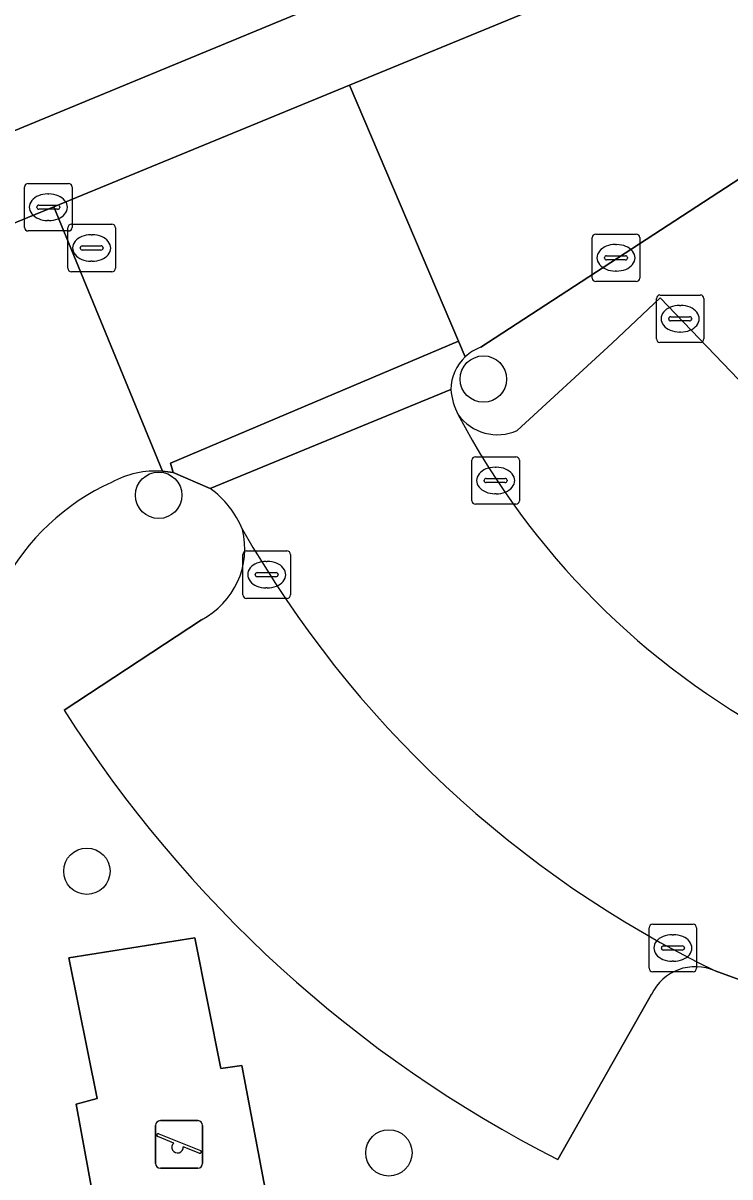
# Model space of a CAD drawing. Extents: x 159371 to 159986, y 382987 to 383597.
# Drawn here: x 159845.76 to 159860.66, y 383332.01 to 383356.32 of the extents above; entities that cross this region are included whole.
import ezdxf

# ---------------------------------------------------------------- set-up
doc = ezdxf.new("R2010")
doc.units = 0
for name, color, linetype in [('IMGEO_Boom', 7, 'Continuous'), ('IMGEO_Kolk', 7, 'Continuous'), ('IMGEO_Parkeervlak_open', 7, 'Continuous'), ('IMGEO_Rijbaan_lokaal_open', 7, 'Continuous'), ('IMGEO_Rioolput', 7, 'Continuous'), ('IMGEO_Speelvoorziening', 7, 'Continuous'), ('IMGEO_Terreindeel_open', 7, 'Continuous'), ('IMGEO_Voetpad_open', 7, 'Continuous')]:
    doc.layers.add(name, color=color, linetype=linetype)

msp = doc.modelspace()

# ---------------------------------------------------------------- linework, layer by layer
at = {"layer": 'IMGEO_Boom'}
for centre in [(159855.467, 383348.822), (159848.623, 383346.373), (159847.109, 383338.45), (159853.476, 383332.515)]:
    msp.add_circle(centre, 0.489, dxfattribs=at)
at = {"layer": 'IMGEO_Kolk'}
for p, q in [((159845.796, 383352.017), (159845.796, 383352.869)), ((159845.871, 383352.943), (159846.723, 383352.943)), ((159846.797, 383352.869), (159846.797, 383352.017)), ((159846.284, 383352.723), (159846.309, 383352.723)), ((159846.055, 383352.437), (159846.055, 383352.449)), ((159846.493, 383352.4), (159846.095, 383352.4)), ((159846.098, 383352.486), (159846.496, 383352.486)), ((159846.539, 383352.449), (159846.539, 383352.437)), ((159846.307, 383352.163), (159846.282, 383352.163)), ((159846.723, 383351.943), (159845.871, 383351.943)), ((159857.762, 383350.951), (159857.762, 383351.803)), ((159857.837, 383351.877), (159858.689, 383351.877)), ((159858.25, 383351.657), (159858.275, 383351.657)), ((159858.763, 383351.803), (159858.763, 383350.951)), ((159858.064, 383351.42), (159858.462, 383351.42)), ((159858.021, 383351.371), (159858.021, 383351.383)), ((159858.459, 383351.334), (159858.061, 383351.334)), ((159858.505, 383351.383), (159858.505, 383351.371)), ((159858.273, 383351.097), (159858.248, 383351.097)), ((159858.689, 383350.877), (159857.837, 383350.877)), ((159859.115, 383349.667), (159859.115, 383350.519)), ((159859.19, 383350.593), (159860.042, 383350.593)), ((159860.116, 383350.519), (159860.116, 383349.667)), ((159859.603, 383350.373), (159859.628, 383350.373)), ((159859.374, 383350.087), (159859.374, 383350.099)), ((159859.812, 383350.05), (159859.414, 383350.05)), ((159859.417, 383350.136), (159859.815, 383350.136)), ((159859.858, 383350.099), (159859.858, 383350.087)), ((159859.626, 383349.813), (159859.601, 383349.813)), ((159860.042, 383349.593), (159859.19, 383349.593)), ((159855.225, 383346.258), (159855.225, 383347.11)), ((159855.3, 383347.184), (159856.152, 383347.184)), ((159856.226, 383347.11), (159856.226, 383346.258)), ((159855.713, 383346.964), (159855.738, 383346.964)), ((159855.484, 383346.678), (159855.484, 383346.69)), ((159855.922, 383346.641), (159855.524, 383346.641)), ((159855.527, 383346.727), (159855.925, 383346.727)), ((159855.968, 383346.69), (159855.968, 383346.678)), ((159855.736, 383346.404), (159855.711, 383346.404)), ((159856.152, 383346.184), (159855.3, 383346.184)), ((159850.399, 383344.274), (159850.399, 383345.126)), ((159850.474, 383345.2), (159851.326, 383345.2)), ((159851.4, 383345.126), (159851.4, 383344.274)), ((159850.887, 383344.98), (159850.912, 383344.98)), ((159850.658, 383344.694), (159850.658, 383344.706)), ((159851.096, 383344.657), (159850.698, 383344.657)), ((159850.701, 383344.743), (159851.099, 383344.743)), ((159851.142, 383344.706), (159851.142, 383344.694)), ((159850.91, 383344.42), (159850.885, 383344.42)), ((159851.326, 383344.2), (159850.474, 383344.2)), ((159859.036, 383337.333), (159859.888, 383337.333)), ((159858.961, 383336.407), (159858.961, 383337.259)), ((159859.449, 383337.113), (159859.474, 383337.113)), ((159859.962, 383337.259), (159859.962, 383336.407)), ((159859.22, 383336.827), (159859.22, 383336.839)), ((159859.263, 383336.876), (159859.661, 383336.876)), ((159859.704, 383336.839), (159859.704, 383336.827)), ((159859.658, 383336.79), (159859.26, 383336.79)), ((159859.888, 383336.333), (159859.036, 383336.333)), ((159859.472, 383336.553), (159859.447, 383336.553))]:
    msp.add_line(p, q, dxfattribs=at)
for points in [[(159845.796, 383352.017), (159845.796, 383352.869)], [(159845.871, 383352.943), (159846.723, 383352.943)], [(159846.797, 383352.869), (159846.797, 383352.017)], [(159846.723, 383351.943), (159845.871, 383351.943)], [(159857.762, 383350.951), (159857.762, 383351.803)], [(159857.837, 383351.877), (159858.689, 383351.877)], [(159858.763, 383351.803), (159858.763, 383350.951)], [(159858.689, 383350.877), (159857.837, 383350.877)], [(159859.115, 383349.667), (159859.115, 383350.519)], [(159859.19, 383350.593), (159860.042, 383350.593)], [(159860.116, 383350.519), (159860.116, 383349.667)], [(159860.042, 383349.593), (159859.19, 383349.593)], [(159855.225, 383346.258), (159855.225, 383347.11)], [(159855.3, 383347.184), (159856.152, 383347.184)], [(159856.226, 383347.11), (159856.226, 383346.258)], [(159856.152, 383346.184), (159855.3, 383346.184)], [(159850.399, 383344.274), (159850.399, 383345.126)], [(159850.474, 383345.2), (159851.326, 383345.2)], [(159851.4, 383345.126), (159851.4, 383344.274)], [(159851.326, 383344.2), (159850.474, 383344.2)], [(159859.036, 383337.333), (159859.888, 383337.333)], [(159858.961, 383336.407), (159858.961, 383337.259)], [(159859.962, 383337.259), (159859.962, 383336.407)], [(159859.888, 383336.333), (159859.036, 383336.333)]]:
    msp.add_lwpolyline(points, dxfattribs=at)
for centre, radius, start, end in [((159845.873, 383352.867), 0.0765, 91.552, 178.448), ((159845.873, 383352.867), 0.0765, 91.552, 178.448), ((159846.721, 383352.867), 0.0765, 1.552, 88.448), ((159846.721, 383352.867), 0.0765, 1.552, 88.448), ((159846.095, 383352.446), 0.0403, 85.8775, 175.7526), ((159846.092, 383352.436), 0.0366, 178.938, 274.7102), ((159846.496, 383352.443), 0.043, 264.8664, 352.4533), ((159846.5, 383352.448), 0.0386, 1.7309, 96.639), ((159845.873, 383352.019), 0.0765, 181.552, 268.448), ((159845.873, 383352.019), 0.0765, 181.552, 268.448), ((159846.721, 383352.019), 0.0765, 271.552, 358.448), ((159846.721, 383352.019), 0.0765, 271.552, 358.448), ((159857.839, 383351.801), 0.0765, 91.552, 178.448), ((159857.839, 383351.801), 0.0765, 91.552, 178.448), ((159858.687, 383351.801), 0.0765, 1.552, 88.448), ((159858.687, 383351.801), 0.0765, 1.552, 88.448), ((159858.061, 383351.38), 0.0403, 85.8775, 175.7526), ((159858.466, 383351.382), 0.0386, 1.7309, 96.639), ((159858.058, 383351.37), 0.0366, 178.938, 274.7102), ((159858.462, 383351.377), 0.043, 264.8664, 352.4533), ((159857.839, 383350.953), 0.0765, 181.552, 268.448), ((159857.839, 383350.953), 0.0765, 181.552, 268.448), ((159858.687, 383350.953), 0.0765, 271.552, 358.448), ((159858.687, 383350.953), 0.0765, 271.552, 358.448), ((159859.192, 383350.517), 0.0765, 91.552, 178.448), ((159859.192, 383350.517), 0.0765, 91.552, 178.448), ((159860.04, 383350.517), 0.0765, 1.552, 88.448), ((159860.04, 383350.517), 0.0765, 1.552, 88.448), ((159859.414, 383350.096), 0.0403, 85.8775, 175.7526), ((159859.411, 383350.086), 0.0366, 178.938, 274.7102), ((159859.815, 383350.093), 0.043, 264.8664, 352.4533), ((159859.819, 383350.098), 0.0386, 1.7309, 96.639), ((159859.192, 383349.669), 0.0765, 181.552, 268.448), ((159859.192, 383349.669), 0.0765, 181.552, 268.448), ((159860.04, 383349.669), 0.0765, 271.552, 358.448), ((159860.04, 383349.669), 0.0765, 271.552, 358.448), ((159855.302, 383347.108), 0.0765, 91.552, 178.448), ((159855.302, 383347.108), 0.0765, 91.552, 178.448), ((159856.15, 383347.108), 0.0765, 1.552, 88.448), ((159856.15, 383347.108), 0.0765, 1.552, 88.448), ((159855.524, 383346.687), 0.0403, 85.8775, 175.7526), ((159855.521, 383346.677), 0.0366, 178.938, 274.7102), ((159855.925, 383346.684), 0.043, 264.8664, 352.4533), ((159855.929, 383346.689), 0.0386, 1.7309, 96.639), ((159855.302, 383346.26), 0.0765, 181.552, 268.448), ((159855.302, 383346.26), 0.0765, 181.552, 268.448), ((159856.15, 383346.26), 0.0765, 271.552, 358.448), ((159856.15, 383346.26), 0.0765, 271.552, 358.448), ((159850.476, 383345.124), 0.0765, 91.552, 178.448), ((159850.476, 383345.124), 0.0765, 91.552, 178.448), ((159851.324, 383345.124), 0.0765, 1.552, 88.448), ((159851.324, 383345.124), 0.0765, 1.552, 88.448), ((159850.698, 383344.703), 0.0403, 85.8775, 175.7526), ((159850.695, 383344.693), 0.0366, 178.938, 274.7102), ((159851.099, 383344.7), 0.043, 264.8664, 352.4533), ((159851.103, 383344.705), 0.0386, 1.7309, 96.639), ((159850.476, 383344.276), 0.0765, 181.552, 268.448), ((159850.476, 383344.276), 0.0765, 181.552, 268.448), ((159851.324, 383344.276), 0.0765, 271.552, 358.448), ((159851.324, 383344.276), 0.0765, 271.552, 358.448), ((159859.038, 383337.257), 0.0765, 91.552, 178.448), ((159859.038, 383337.257), 0.0765, 91.552, 178.448), ((159859.886, 383337.257), 0.0765, 1.552, 88.448), ((159859.886, 383337.257), 0.0765, 1.552, 88.448), ((159859.26, 383336.836), 0.0403, 85.8775, 175.7526), ((159859.257, 383336.826), 0.0366, 178.938, 274.7102), ((159859.661, 383336.833), 0.043, 264.8664, 352.4533), ((159859.665, 383336.838), 0.0386, 1.7309, 96.639), ((159859.038, 383336.409), 0.0765, 181.552, 268.448), ((159859.038, 383336.409), 0.0765, 181.552, 268.448), ((159859.886, 383336.409), 0.0765, 271.552, 358.448), ((159859.886, 383336.409), 0.0765, 271.552, 358.448)]:
    msp.add_arc(centre, radius, start, end, dxfattribs=at)
for centre, major_axis, ratio, start_param, end_param in [((159846.283, 383352.443), (-0.387, 0.002), 0.722429, 4.712389, 7.853982), ((159846.308, 383352.443), (-0.39, 0.002), 0.717154, 1.570796, 4.712389), ((159858.249, 383351.377), (-0.387, 0.002), 0.722429, 4.712389, 7.853982), ((159858.274, 383351.377), (-0.39, 0.002), 0.717154, 1.570796, 4.712389), ((159859.602, 383350.093), (-0.387, 0.002), 0.722429, 4.712389, 7.853982), ((159859.627, 383350.093), (-0.39, 0.002), 0.717154, 1.570796, 4.712389), ((159855.712, 383346.684), (-0.387, 0.002), 0.722429, 4.712389, 7.853982), ((159855.737, 383346.684), (-0.39, 0.002), 0.717154, 1.570796, 4.712389), ((159850.886, 383344.7), (-0.387, 0.002), 0.722429, 4.712389, 7.853982), ((159850.911, 383344.7), (-0.39, 0.002), 0.717154, 1.570796, 4.712389), ((159859.448, 383336.833), (-0.387, 0.002), 0.722429, 4.712389, 7.853982), ((159859.473, 383336.833), (-0.39, 0.002), 0.717154, 1.570796, 4.712389)]:
    msp.add_ellipse(centre, major_axis=major_axis, ratio=ratio, start_param=start_param, end_param=end_param, dxfattribs=at)
at = {"layer": 'IMGEO_Parkeervlak_open'}
for points in [[(159869.447, 383362.64), (159868.544, 383363.141), (159868.256, 383363.221), (159867.764, 383363.229), (159843.667, 383353.269)], [(159844.401, 383351.626), (159846.413, 383352.453), (159852.647, 383355.016), (159870.989, 383362.556)], [(159861.807, 383342.706), (159864.373, 383345.099), (159860.843, 383348.814), (159859.193, 383350.533), (159858.18, 383349.58), (159856.179, 383347.738)], [(159849.522, 383343.75), (159846.63, 383341.848)], [(159857.038, 383332.374), (159859.013, 383335.857)]]:
    msp.add_lwpolyline(points, dxfattribs=at)
for centre, radius, start, end in [((159855.764, 383348.672), 1.023, 215.9577, 293.9616), ((159869.439, 383355.721), 16.397, 207.8082, 242.0069), ((159848.748, 383345.252), 1.69, 297.2623, 13.6547), ((159870.388, 383357.085), 23.036, 209.7587, 244.1773), ((159869.099, 383356.078), 26.596, 212.347, 243.0322), ((159859.935, 383335.416), 1.022, 65.8233, 154.4719)]:
    msp.add_arc(centre, radius, start, end, dxfattribs=at)
at = {"layer": 'IMGEO_Rijbaan_lokaal_open'}
for points in [[(159855.412, 383349.492), (159862.546, 383354.138), (159873.236, 383358.594), (159895.93, 383367.9), (159894.206, 383372.109), (159874.665, 383364.08), (159870.989, 383362.556), (159852.647, 383355.016), (159854.94, 383349.623), (159855.086, 383349.291)], [(159848.705, 383346.88), (159846.413, 383352.453), (159844.401, 383351.626)], [(159854.783, 383348.603), (159849.707, 383346.519)], [(159860.354, 383336.349), (159861.106, 383336.079)]]:
    msp.add_lwpolyline(points, dxfattribs=at)
msp.add_lwpolyline([(159852.647, 383355.016), (159846.413, 383352.453), (159848.705, 383346.88), (159848.929, 383346.851), (159848.872, 383347.047), (159854.94, 383349.623)], close=True, dxfattribs=at)
for centre, radius, start, end in [((159855.743, 383348.591), 0.96, 110.15, 133.163), ((159856.178, 383348.717), 1.4, 184.6892, 207.458), ((159869.439, 383355.721), 16.397, 207.8082, 242.0069), ((159848.566, 383344.927), 1.957, 85.9289, 118.6668), ((159849.668, 383342.175), 4.914, 114.5374, 151.8256), ((159848.527, 383344.888), 2.013, 22.2765, 54.1196), ((159870.388, 383357.085), 23.036, 209.7587, 244.1773)]:
    msp.add_arc(centre, radius, start, end, dxfattribs=at)
at = {"layer": 'IMGEO_Rioolput'}
for p, q in [((159846.709, 383351.158), (159846.709, 383352.01)), ((159846.784, 383352.084), (159847.636, 383352.084)), ((159847.71, 383352.01), (159847.71, 383351.158)), ((159847.197, 383351.864), (159847.222, 383351.864)), ((159846.968, 383351.578), (159846.968, 383351.59)), ((159847.406, 383351.541), (159847.008, 383351.541)), ((159847.011, 383351.627), (159847.409, 383351.627)), ((159847.452, 383351.59), (159847.452, 383351.578)), ((159847.22, 383351.304), (159847.195, 383351.304)), ((159847.636, 383351.084), (159846.784, 383351.084))]:
    msp.add_line(p, q, dxfattribs=at)
for points in [[(159846.709, 383351.158), (159846.709, 383352.01)], [(159846.784, 383352.084), (159847.636, 383352.084)], [(159847.71, 383352.01), (159847.71, 383351.158)], [(159847.636, 383351.084), (159846.784, 383351.084)]]:
    msp.add_lwpolyline(points, dxfattribs=at)
for centre, radius, start, end in [((159846.786, 383352.008), 0.0765, 91.552, 178.448), ((159846.786, 383352.008), 0.0765, 91.552, 178.448), ((159847.634, 383352.008), 0.0765, 1.552, 88.448), ((159847.634, 383352.008), 0.0765, 1.552, 88.448), ((159847.008, 383351.587), 0.0403, 85.8775, 175.7526), ((159847.005, 383351.577), 0.0366, 178.938, 274.7102), ((159847.409, 383351.584), 0.043, 264.8664, 352.4533), ((159847.413, 383351.589), 0.0386, 1.7309, 96.639), ((159846.786, 383351.16), 0.0765, 181.552, 268.448), ((159846.786, 383351.16), 0.0765, 181.552, 268.448), ((159847.634, 383351.16), 0.0765, 271.552, 358.448), ((159847.634, 383351.16), 0.0765, 271.552, 358.448)]:
    msp.add_arc(centre, radius, start, end, dxfattribs=at)
for centre, major_axis, ratio, start_param, end_param in [((159847.196, 383351.584), (-0.387, 0.002), 0.722429, 4.712389, 7.853982), ((159847.221, 383351.584), (-0.39, 0.002), 0.717154, 1.570796, 4.712389)]:
    msp.add_ellipse(centre, major_axis=major_axis, ratio=ratio, start_param=start_param, end_param=end_param, dxfattribs=at)
at = {"layer": 'IMGEO_Speelvoorziening'}
for p, q in [((159848.658, 383333.195), (159849.448, 383333.195)), ((159849.448, 383333.195), (159848.658, 383333.195)), ((159848.558, 383332.295), (159848.558, 383333.095)), ((159848.558, 383333.095), (159848.558, 383332.295)), ((159848.627, 383332.92), (159849.503, 383332.567)), ((159849.548, 383333.095), (159849.548, 383332.295)), ((159849.548, 383332.295), (159849.548, 383333.095)), ((159848.941, 383332.723), (159848.602, 383332.86)), ((159849.479, 383332.507), (159849.139, 383332.644)), ((159849.448, 383332.195), (159848.658, 383332.195)), ((159848.658, 383332.195), (159849.448, 383332.195))]:
    msp.add_line(p, q, dxfattribs=at)
for centre, radius, start, end in [((159848.658, 383333.095), 0.1, 90, 180), ((159848.658, 383333.095), 0.1, 90, 180), ((159849.448, 383333.095), 0.1, 0, 90), ((159849.448, 383333.095), 0.1, 360, 90), ((159848.615, 383332.89), 0.0327, 68.078, 248.078), ((159849.02, 383332.633), 0.12, 130.9928, 5.1632), ((159849.491, 383332.537), 0.0327, 248.078, 68.078), ((159848.658, 383332.295), 0.1, 180, 270), ((159848.658, 383332.295), 0.1, 180, 270), ((159849.448, 383332.295), 0.1, 270, 0), ((159849.448, 383332.295), 0.1, 270, 0)]:
    msp.add_arc(centre, radius, start, end, dxfattribs=at)
at = {"layer": 'IMGEO_Terreindeel_open'}
msp.add_lwpolyline([(159849.383, 383337.048), (159846.728, 383336.623), (159847.327, 383333.661), (159846.88, 383333.542), (159847.584, 383329.707), (159851.136, 383330.348), (159850.379, 383334.359), (159849.93, 383334.294)], close=True, dxfattribs=at)
at = {"layer": 'IMGEO_Voetpad_open'}
for points in [[(159869.905, 383339.262), (159881.768, 383337.219), (159881.859, 383337.661), (159881.331, 383337.761), (159869.846, 383339.731), (159869.208, 383341.301), (159865.29, 383351.045), (159866.522, 383353.987), (159874.945, 383357.438), (159880.193, 383359.588), (159886.8, 383362.295), (159892.526, 383364.641), (159899.783, 383367.614), (159906.767, 383370.475), (159906.023, 383372.039), (159898.484, 383368.948), (159895.93, 383367.9), (159873.236, 383358.594), (159862.546, 383354.138), (159855.412, 383349.492)], [(159843.667, 383353.269), (159867.764, 383363.229), (159868.256, 383363.221), (159868.544, 383363.141), (159869.447, 383362.64)], [(159856.179, 383347.738), (159858.18, 383349.58), (159859.193, 383350.533), (159860.843, 383348.814), (159864.373, 383345.099), (159861.807, 383342.706)], [(159855.086, 383349.291), (159854.94, 383349.623), (159848.872, 383347.047), (159848.929, 383346.851), (159849.707, 383346.519), (159854.783, 383348.603)], [(159849.707, 383346.519), (159848.929, 383346.851), (159848.705, 383346.88)], [(159846.63, 383341.848), (159849.522, 383343.75)], [(159860.975, 383335.69), (159861.106, 383336.079), (159860.354, 383336.349)], [(159859.013, 383335.857), (159857.038, 383332.374)]]:
    msp.add_lwpolyline(points, dxfattribs=at)
msp.add_lwpolyline([(159846.728, 383336.623), (159849.383, 383337.048), (159849.93, 383334.294), (159850.379, 383334.359), (159851.136, 383330.348), (159847.584, 383329.707), (159846.88, 383333.542), (159847.327, 383333.661)], close=True, dxfattribs=at)
for centre, radius, start, end in [((159855.743, 383348.591), 0.96, 110.15, 133.163), ((159855.739, 383348.593), 0.956, 133.0729, 179.3891), ((159855.739, 383348.593), 0.956, 133.0729, 179.3891), ((159856.178, 383348.717), 1.4, 184.6892, 207.458), ((159855.764, 383348.672), 1.023, 215.9577, 293.9616), ((159848.566, 383344.927), 1.957, 85.9289, 118.6668), ((159849.668, 383342.175), 4.914, 114.5374, 151.8256), ((159848.527, 383344.888), 2.013, 22.2765, 54.1196), ((159848.748, 383345.252), 1.69, 297.2623, 13.6547), ((159869.099, 383356.078), 26.596, 212.347, 243.0322), ((159859.935, 383335.416), 1.022, 65.8233, 154.4719)]:
    msp.add_arc(centre, radius, start, end, dxfattribs=at)

doc.saveas('drawing.dxf')
